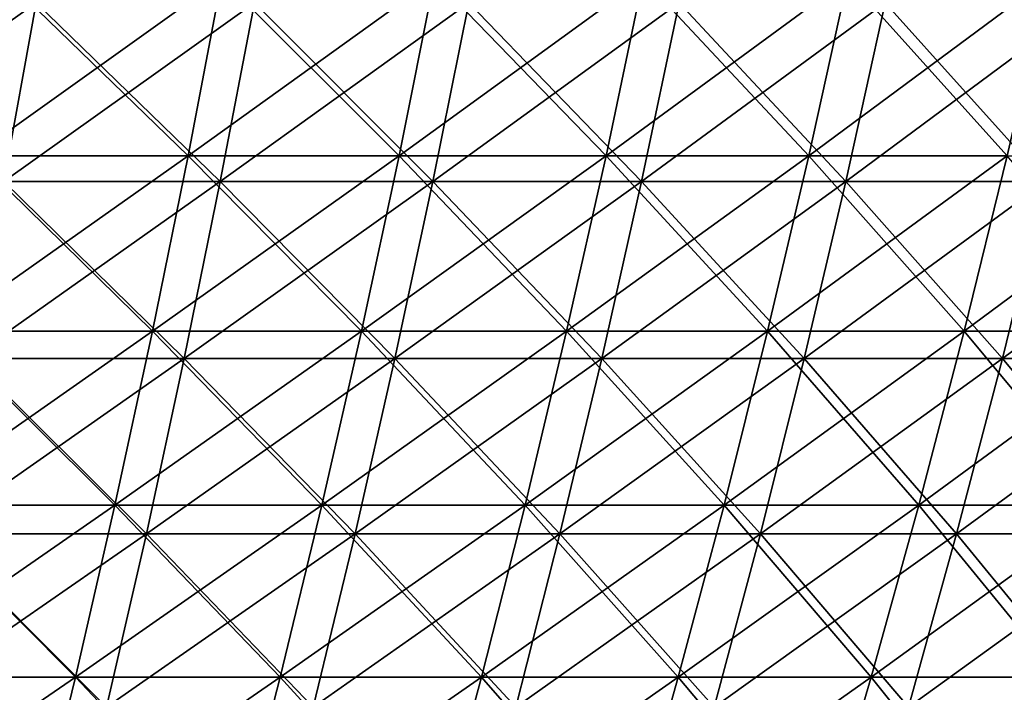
# Model space of a CAD drawing. Header units: millimetres. Extents: x -250 to 250, y -45 to 4150.
# Tile 765 of 805: x 110 to 139, y 4044 to 4063. Entities that reach past the tile are written whole.
import ezdxf

# ---------------------------------------------------------------- set-up
doc = ezdxf.new("R2010")
doc.units = ezdxf.units.MM
doc.header["$LTSCALE"] = 81.481481
for name, color, linetype in [('19', 7, 'CONTINUOUS'), ('20', 7, 'CONTINUOUS'), ('21', 7, 'CONTINUOUS'), ('22', 7, 'CONTINUOUS')]:
    doc.layers.add(name, color=color, linetype=linetype)

msp = doc.modelspace()

# ---------------------------------------------------------------- linework, layer by layer
at = {"layer": '19', "color": 7, "linetype": 'CONTINUOUS'}
for points in [[(110.032, 4058.312, -204.905), (103.67, 4058.312, -208.197), (110.963, 4063.471, -206.64), (110.032, 4058.312, -204.905)], [(110.963, 4063.471, -206.64), (103.67, 4058.312, -208.197), (104.547, 4063.471, -209.959), (110.963, 4063.471, -206.64)], [(116.29, 4058.312, -201.42), (110.032, 4058.312, -204.905), (117.274, 4063.471, -203.125), (116.29, 4058.312, -201.42)], [(117.274, 4063.471, -203.125), (110.032, 4058.312, -204.905), (110.963, 4063.471, -206.64), (117.274, 4063.471, -203.125)], [(122.437, 4058.312, -197.743), (116.29, 4058.312, -201.42), (123.474, 4063.471, -199.417), (122.437, 4058.312, -197.743)], [(123.474, 4063.471, -199.417), (116.29, 4058.312, -201.42), (117.274, 4063.471, -203.125), (123.474, 4063.471, -199.417)], [(128.469, 4058.312, -193.879), (122.437, 4058.312, -197.743), (129.556, 4063.471, -195.52), (128.469, 4058.312, -193.879)], [(129.556, 4063.471, -195.52), (122.437, 4058.312, -197.743), (123.474, 4063.471, -199.417), (129.556, 4063.471, -195.52)], [(134.378, 4058.312, -189.831), (128.469, 4058.312, -193.879), (135.516, 4063.471, -191.437), (134.378, 4058.312, -189.831)], [(135.516, 4063.471, -191.437), (128.469, 4058.312, -193.879), (129.556, 4063.471, -195.52), (135.516, 4063.471, -191.437)], [(140.16, 4058.312, -185.602), (134.378, 4058.312, -189.831), (141.347, 4063.471, -187.173), (140.16, 4058.312, -185.602)], [(141.347, 4063.471, -187.173), (134.378, 4058.312, -189.831), (135.516, 4063.471, -191.437), (141.347, 4063.471, -187.173)], [(115.249, 4053.197, -199.617), (109.047, 4053.197, -203.071), (116.29, 4058.312, -201.42), (115.249, 4053.197, -199.617)], [(116.29, 4058.312, -201.42), (109.047, 4053.197, -203.071), (110.032, 4058.312, -204.905), (116.29, 4058.312, -201.42)], [(121.341, 4053.197, -195.973), (115.249, 4053.197, -199.617), (122.437, 4058.312, -197.743), (121.341, 4053.197, -195.973)], [(122.437, 4058.312, -197.743), (115.249, 4053.197, -199.617), (116.29, 4058.312, -201.42), (122.437, 4058.312, -197.743)], [(127.319, 4053.197, -192.143), (121.341, 4053.197, -195.973), (128.469, 4058.312, -193.879), (127.319, 4053.197, -192.143)], [(128.469, 4058.312, -193.879), (121.341, 4053.197, -195.973), (122.437, 4058.312, -197.743), (128.469, 4058.312, -193.879)], [(133.175, 4053.197, -188.131), (127.319, 4053.197, -192.143), (134.378, 4058.312, -189.831), (133.175, 4053.197, -188.131)], [(134.378, 4058.312, -189.831), (127.319, 4053.197, -192.143), (128.469, 4058.312, -193.879), (134.378, 4058.312, -189.831)], [(138.906, 4053.197, -183.941), (133.175, 4053.197, -188.131), (140.16, 4058.312, -185.602), (138.906, 4053.197, -183.941)], [(140.16, 4058.312, -185.602), (133.175, 4053.197, -188.131), (134.378, 4058.312, -189.831), (140.16, 4058.312, -185.602)], [(144.504, 4053.197, -179.576), (138.906, 4053.197, -183.941), (145.81, 4058.312, -181.198), (144.504, 4053.197, -179.576)], [(145.81, 4058.312, -181.198), (138.906, 4053.197, -183.941), (140.16, 4058.312, -185.602), (145.81, 4058.312, -181.198)], [(114.151, 4048.129, -197.716), (108.009, 4048.129, -201.138), (115.249, 4053.197, -199.617), (114.151, 4048.129, -197.716)], [(115.249, 4053.197, -199.617), (108.009, 4048.129, -201.138), (109.047, 4053.197, -203.071), (115.249, 4053.197, -199.617)], [(120.186, 4048.129, -194.107), (114.151, 4048.129, -197.716), (121.341, 4053.197, -195.973), (120.186, 4048.129, -194.107)], [(121.341, 4053.197, -195.973), (114.151, 4048.129, -197.716), (115.249, 4053.197, -199.617), (121.341, 4053.197, -195.973)], [(126.107, 4048.129, -190.314), (120.186, 4048.129, -194.107), (127.319, 4053.197, -192.143), (126.107, 4048.129, -190.314)], [(127.319, 4053.197, -192.143), (120.186, 4048.129, -194.107), (121.341, 4053.197, -195.973), (127.319, 4053.197, -192.143)], [(131.907, 4048.129, -186.34), (126.107, 4048.129, -190.314), (133.175, 4053.197, -188.131), (131.907, 4048.129, -186.34)], [(133.175, 4053.197, -188.131), (126.107, 4048.129, -190.314), (127.319, 4053.197, -192.143), (133.175, 4053.197, -188.131)], [(137.583, 4048.129, -182.19), (131.907, 4048.129, -186.34), (138.906, 4053.197, -183.941), (137.583, 4048.129, -182.19)], [(138.906, 4053.197, -183.941), (131.907, 4048.129, -186.34), (133.175, 4053.197, -188.131), (138.906, 4053.197, -183.941)], [(143.129, 4048.129, -177.866), (137.583, 4048.129, -182.19), (144.504, 4053.197, -179.576), (143.129, 4048.129, -177.866)], [(144.504, 4053.197, -179.576), (137.583, 4048.129, -182.19), (138.906, 4053.197, -183.941), (144.504, 4053.197, -179.576)], [(112.999, 4043.111, -195.719), (106.918, 4043.111, -199.106), (114.151, 4048.129, -197.716), (112.999, 4043.111, -195.719)], [(114.151, 4048.129, -197.716), (106.918, 4043.111, -199.106), (108.009, 4048.129, -201.138), (114.151, 4048.129, -197.716)], [(118.972, 4043.111, -192.147), (112.999, 4043.111, -195.719), (120.186, 4048.129, -194.107), (118.972, 4043.111, -192.147)], [(120.186, 4048.129, -194.107), (112.999, 4043.111, -195.719), (114.151, 4048.129, -197.716), (120.186, 4048.129, -194.107)], [(124.833, 4043.111, -188.392), (118.972, 4043.111, -192.147), (126.107, 4048.129, -190.314), (124.833, 4043.111, -188.392)], [(126.107, 4048.129, -190.314), (118.972, 4043.111, -192.147), (120.186, 4048.129, -194.107), (126.107, 4048.129, -190.314)], [(130.575, 4043.111, -184.458), (124.833, 4043.111, -188.392), (131.907, 4048.129, -186.34), (130.575, 4043.111, -184.458)], [(131.907, 4048.129, -186.34), (124.833, 4043.111, -188.392), (126.107, 4048.129, -190.314), (131.907, 4048.129, -186.34)], [(136.194, 4043.111, -180.35), (130.575, 4043.111, -184.458), (137.583, 4048.129, -182.19), (136.194, 4043.111, -180.35)], [(137.583, 4048.129, -182.19), (130.575, 4043.111, -184.458), (131.907, 4048.129, -186.34), (137.583, 4048.129, -182.19)], [(141.683, 4043.111, -176.07), (136.194, 4043.111, -180.35), (143.129, 4048.129, -177.866), (141.683, 4043.111, -176.07)], [(143.129, 4048.129, -177.866), (136.194, 4043.111, -180.35), (137.583, 4048.129, -182.19), (143.129, 4048.129, -177.866)]]:
    msp.add_3dface(points, dxfattribs=at)
at = {"layer": '20', "color": 7, "linetype": 'CONTINUOUS'}
for points in [[(104.547, 4063.471, 209.959), (110.032, 4058.312, 204.905), (110.963, 4063.471, 206.64), (104.547, 4063.471, 209.959)], [(110.032, 4058.312, 204.905), (116.29, 4058.312, 201.42), (110.963, 4063.471, 206.64), (110.032, 4058.312, 204.905)], [(110.963, 4063.471, 206.64), (116.29, 4058.312, 201.42), (117.274, 4063.471, 203.125), (110.963, 4063.471, 206.64)], [(116.29, 4058.312, 201.42), (122.437, 4058.312, 197.743), (117.274, 4063.471, 203.125), (116.29, 4058.312, 201.42)], [(117.274, 4063.471, 203.125), (122.437, 4058.312, 197.743), (123.474, 4063.471, 199.417), (117.274, 4063.471, 203.125)], [(122.437, 4058.312, 197.743), (128.469, 4058.312, 193.879), (123.474, 4063.471, 199.417), (122.437, 4058.312, 197.743)], [(123.474, 4063.471, 199.417), (128.469, 4058.312, 193.879), (129.556, 4063.471, 195.52), (123.474, 4063.471, 199.417)], [(128.469, 4058.312, 193.879), (134.378, 4058.312, 189.831), (129.556, 4063.471, 195.52), (128.469, 4058.312, 193.879)], [(129.556, 4063.471, 195.52), (134.378, 4058.312, 189.831), (135.516, 4063.471, 191.437), (129.556, 4063.471, 195.52)], [(134.378, 4058.312, 189.831), (140.16, 4058.312, 185.602), (135.516, 4063.471, 191.437), (134.378, 4058.312, 189.831)], [(135.516, 4063.471, 191.437), (140.16, 4058.312, 185.602), (141.347, 4063.471, 187.173), (135.516, 4063.471, 191.437)], [(109.047, 4053.197, 203.071), (115.249, 4053.197, 199.617), (110.032, 4058.312, 204.905), (109.047, 4053.197, 203.071)], [(110.032, 4058.312, 204.905), (115.249, 4053.197, 199.617), (116.29, 4058.312, 201.42), (110.032, 4058.312, 204.905)], [(115.249, 4053.197, 199.617), (121.341, 4053.197, 195.973), (116.29, 4058.312, 201.42), (115.249, 4053.197, 199.617)], [(116.29, 4058.312, 201.42), (121.341, 4053.197, 195.973), (122.437, 4058.312, 197.743), (116.29, 4058.312, 201.42)], [(121.341, 4053.197, 195.973), (127.319, 4053.197, 192.143), (122.437, 4058.312, 197.743), (121.341, 4053.197, 195.973)], [(122.437, 4058.312, 197.743), (127.319, 4053.197, 192.143), (128.469, 4058.312, 193.879), (122.437, 4058.312, 197.743)], [(127.319, 4053.197, 192.143), (133.175, 4053.197, 188.131), (128.469, 4058.312, 193.879), (127.319, 4053.197, 192.143)], [(128.469, 4058.312, 193.879), (133.175, 4053.197, 188.131), (134.378, 4058.312, 189.831), (128.469, 4058.312, 193.879)], [(133.175, 4053.197, 188.131), (138.906, 4053.197, 183.941), (134.378, 4058.312, 189.831), (133.175, 4053.197, 188.131)], [(134.378, 4058.312, 189.831), (138.906, 4053.197, 183.941), (140.16, 4058.312, 185.602), (134.378, 4058.312, 189.831)], [(138.906, 4053.197, 183.941), (144.504, 4053.197, 179.576), (140.16, 4058.312, 185.602), (138.906, 4053.197, 183.941)], [(108.009, 4048.129, 201.138), (114.151, 4048.129, 197.716), (109.047, 4053.197, 203.071), (108.009, 4048.129, 201.138)], [(109.047, 4053.197, 203.071), (114.151, 4048.129, 197.716), (115.249, 4053.197, 199.617), (109.047, 4053.197, 203.071)], [(114.151, 4048.129, 197.716), (120.186, 4048.129, 194.107), (115.249, 4053.197, 199.617), (114.151, 4048.129, 197.716)], [(115.249, 4053.197, 199.617), (120.186, 4048.129, 194.107), (121.341, 4053.197, 195.973), (115.249, 4053.197, 199.617)], [(120.186, 4048.129, 194.107), (126.107, 4048.129, 190.314), (121.341, 4053.197, 195.973), (120.186, 4048.129, 194.107)], [(121.341, 4053.197, 195.973), (126.107, 4048.129, 190.314), (127.319, 4053.197, 192.143), (121.341, 4053.197, 195.973)], [(126.107, 4048.129, 190.314), (131.907, 4048.129, 186.34), (127.319, 4053.197, 192.143), (126.107, 4048.129, 190.314)], [(127.319, 4053.197, 192.143), (131.907, 4048.129, 186.34), (133.175, 4053.197, 188.131), (127.319, 4053.197, 192.143)], [(131.907, 4048.129, 186.34), (137.583, 4048.129, 182.19), (133.175, 4053.197, 188.131), (131.907, 4048.129, 186.34)], [(133.175, 4053.197, 188.131), (137.583, 4048.129, 182.19), (138.906, 4053.197, 183.941), (133.175, 4053.197, 188.131)], [(137.583, 4048.129, 182.19), (143.129, 4048.129, 177.866), (138.906, 4053.197, 183.941), (137.583, 4048.129, 182.19)], [(138.906, 4053.197, 183.941), (143.129, 4048.129, 177.866), (144.504, 4053.197, 179.576), (138.906, 4053.197, 183.941)], [(106.918, 4043.111, 199.106), (112.999, 4043.111, 195.719), (108.009, 4048.129, 201.138), (106.918, 4043.111, 199.106)], [(108.009, 4048.129, 201.138), (112.999, 4043.111, 195.719), (114.151, 4048.129, 197.716), (108.009, 4048.129, 201.138)], [(112.999, 4043.111, 195.719), (118.972, 4043.111, 192.147), (114.151, 4048.129, 197.716), (112.999, 4043.111, 195.719)], [(114.151, 4048.129, 197.716), (118.972, 4043.111, 192.147), (120.186, 4048.129, 194.107), (114.151, 4048.129, 197.716)], [(118.972, 4043.111, 192.147), (124.833, 4043.111, 188.392), (120.186, 4048.129, 194.107), (118.972, 4043.111, 192.147)], [(120.186, 4048.129, 194.107), (124.833, 4043.111, 188.392), (126.107, 4048.129, 190.314), (120.186, 4048.129, 194.107)], [(124.833, 4043.111, 188.392), (130.575, 4043.111, 184.458), (126.107, 4048.129, 190.314), (124.833, 4043.111, 188.392)], [(126.107, 4048.129, 190.314), (130.575, 4043.111, 184.458), (131.907, 4048.129, 186.34), (126.107, 4048.129, 190.314)], [(130.575, 4043.111, 184.458), (136.194, 4043.111, 180.35), (131.907, 4048.129, 186.34), (130.575, 4043.111, 184.458)], [(131.907, 4048.129, 186.34), (136.194, 4043.111, 180.35), (137.583, 4048.129, 182.19), (131.907, 4048.129, 186.34)], [(136.194, 4043.111, 180.35), (141.683, 4043.111, 176.07), (137.583, 4048.129, 182.19), (136.194, 4043.111, 180.35)], [(137.583, 4048.129, 182.19), (141.683, 4043.111, 176.07), (143.129, 4048.129, 177.866), (137.583, 4048.129, 182.19)]]:
    msp.add_3dface(points, dxfattribs=at)
at = {"layer": '21', "color": 7, "linetype": 'CONTINUOUS'}
for points in [[(115.362, 4059.057, 199.812), (109.154, 4059.057, 203.27), (116.338, 4064.175, 201.503), (115.362, 4059.057, 199.812)], [(116.338, 4064.175, 201.503), (109.154, 4059.057, 203.27), (110.077, 4064.175, 204.99), (116.338, 4064.175, 201.503)], [(121.46, 4059.057, 196.165), (115.362, 4059.057, 199.812), (122.488, 4064.175, 197.825), (121.46, 4059.057, 196.165)], [(122.488, 4064.175, 197.825), (115.362, 4059.057, 199.812), (116.338, 4064.175, 201.503), (122.488, 4064.175, 197.825)], [(127.444, 4059.057, 192.332), (121.46, 4059.057, 196.165), (128.522, 4064.175, 193.959), (127.444, 4059.057, 192.332)], [(128.522, 4064.175, 193.959), (121.46, 4059.057, 196.165), (122.488, 4064.175, 197.825), (128.522, 4064.175, 193.959)], [(133.306, 4059.057, 188.316), (127.444, 4059.057, 192.332), (134.434, 4064.175, 189.909), (133.306, 4059.057, 188.316)], [(134.434, 4064.175, 189.909), (127.444, 4059.057, 192.332), (128.522, 4064.175, 193.959), (134.434, 4064.175, 189.909)], [(139.042, 4059.057, 184.121), (133.306, 4059.057, 188.316), (140.218, 4064.175, 185.679), (139.042, 4059.057, 184.121)], [(140.218, 4064.175, 185.679), (133.306, 4059.057, 188.316), (134.434, 4064.175, 189.909), (140.218, 4064.175, 185.679)], [(114.329, 4053.983, 198.024), (108.177, 4053.983, 201.451), (115.362, 4059.057, 199.812), (114.329, 4053.983, 198.024)], [(115.362, 4059.057, 199.812), (108.177, 4053.983, 201.451), (109.154, 4059.057, 203.27), (115.362, 4059.057, 199.812)], [(120.373, 4053.983, 194.41), (114.329, 4053.983, 198.024), (121.46, 4059.057, 196.165), (120.373, 4053.983, 194.41)], [(121.46, 4059.057, 196.165), (114.329, 4053.983, 198.024), (115.362, 4059.057, 199.812), (121.46, 4059.057, 196.165)], [(126.303, 4053.983, 190.61), (120.373, 4053.983, 194.41), (127.444, 4059.057, 192.332), (126.303, 4053.983, 190.61)], [(127.444, 4059.057, 192.332), (120.373, 4053.983, 194.41), (121.46, 4059.057, 196.165), (127.444, 4059.057, 192.332)], [(132.113, 4053.983, 186.631), (126.303, 4053.983, 190.61), (133.306, 4059.057, 188.316), (132.113, 4053.983, 186.631)], [(133.306, 4059.057, 188.316), (126.303, 4053.983, 190.61), (127.444, 4059.057, 192.332), (133.306, 4059.057, 188.316)], [(137.798, 4053.983, 182.474), (132.113, 4053.983, 186.631), (139.042, 4059.057, 184.121), (137.798, 4053.983, 182.474)], [(139.042, 4059.057, 184.121), (132.113, 4053.983, 186.631), (133.306, 4059.057, 188.316), (139.042, 4059.057, 184.121)], [(143.352, 4053.983, 178.144), (137.798, 4053.983, 182.474), (144.646, 4059.057, 179.752), (143.352, 4053.983, 178.144)], [(144.646, 4059.057, 179.752), (137.798, 4053.983, 182.474), (139.042, 4059.057, 184.121), (144.646, 4059.057, 179.752)], [(113.241, 4048.957, 196.139), (107.147, 4048.957, 199.534), (114.329, 4053.983, 198.024), (113.241, 4048.957, 196.139)], [(114.329, 4053.983, 198.024), (107.147, 4048.957, 199.534), (108.177, 4053.983, 201.451), (114.329, 4053.983, 198.024)], [(119.228, 4048.957, 192.559), (113.241, 4048.957, 196.139), (120.373, 4053.983, 194.41), (119.228, 4048.957, 192.559)], [(120.373, 4053.983, 194.41), (113.241, 4048.957, 196.139), (114.329, 4053.983, 198.024), (120.373, 4053.983, 194.41)], [(125.101, 4048.957, 188.796), (119.228, 4048.957, 192.559), (126.303, 4053.983, 190.61), (125.101, 4048.957, 188.796)], [(126.303, 4053.983, 190.61), (119.228, 4048.957, 192.559), (120.373, 4053.983, 194.41), (126.303, 4053.983, 190.61)], [(130.856, 4048.957, 184.854), (125.101, 4048.957, 188.796), (132.113, 4053.983, 186.631), (130.856, 4048.957, 184.854)], [(132.113, 4053.983, 186.631), (125.101, 4048.957, 188.796), (126.303, 4053.983, 190.61), (132.113, 4053.983, 186.631)], [(136.486, 4048.957, 180.737), (130.856, 4048.957, 184.854), (137.798, 4053.983, 182.474), (136.486, 4048.957, 180.737)], [(137.798, 4053.983, 182.474), (130.856, 4048.957, 184.854), (132.113, 4053.983, 186.631), (137.798, 4053.983, 182.474)], [(141.987, 4048.957, 176.448), (136.486, 4048.957, 180.737), (143.352, 4053.983, 178.144), (141.987, 4048.957, 176.448)], [(143.352, 4053.983, 178.144), (136.486, 4048.957, 180.737), (137.798, 4053.983, 182.474), (143.352, 4053.983, 178.144)], [(112.098, 4043.979, 194.159), (106.065, 4043.979, 197.519), (113.241, 4048.957, 196.139), (112.098, 4043.979, 194.159)], [(113.241, 4048.957, 196.139), (106.065, 4043.979, 197.519), (107.147, 4048.957, 199.534), (113.241, 4048.957, 196.139)], [(118.024, 4043.979, 190.615), (112.098, 4043.979, 194.159), (119.228, 4048.957, 192.559), (118.024, 4043.979, 190.615)], [(119.228, 4048.957, 192.559), (112.098, 4043.979, 194.159), (113.241, 4048.957, 196.139), (119.228, 4048.957, 192.559)], [(123.838, 4043.979, 186.89), (118.024, 4043.979, 190.615), (125.101, 4048.957, 188.796), (123.838, 4043.979, 186.89)], [(125.101, 4048.957, 188.796), (118.024, 4043.979, 190.615), (119.228, 4048.957, 192.559), (125.101, 4048.957, 188.796)], [(129.534, 4043.979, 182.988), (123.838, 4043.979, 186.89), (130.856, 4048.957, 184.854), (129.534, 4043.979, 182.988)], [(130.856, 4048.957, 184.854), (123.838, 4043.979, 186.89), (125.101, 4048.957, 188.796), (130.856, 4048.957, 184.854)], [(135.108, 4043.979, 178.912), (129.534, 4043.979, 182.988), (136.486, 4048.957, 180.737), (135.108, 4043.979, 178.912)], [(136.486, 4048.957, 180.737), (129.534, 4043.979, 182.988), (130.856, 4048.957, 184.854), (136.486, 4048.957, 180.737)], [(140.553, 4043.979, 174.666), (135.108, 4043.979, 178.912), (141.987, 4048.957, 176.448), (140.553, 4043.979, 174.666)], [(141.987, 4048.957, 176.448), (135.108, 4043.979, 178.912), (136.486, 4048.957, 180.737), (141.987, 4048.957, 176.448)], [(110.9, 4039.054, 192.084), (104.932, 4039.054, 195.408), (112.098, 4043.979, 194.159), (110.9, 4039.054, 192.084)], [(112.098, 4043.979, 194.159), (104.932, 4039.054, 195.408), (106.065, 4043.979, 197.519), (112.098, 4043.979, 194.159)], [(116.762, 4039.054, 188.577), (110.9, 4039.054, 192.084), (118.024, 4043.979, 190.615), (116.762, 4039.054, 188.577)], [(118.024, 4043.979, 190.615), (110.9, 4039.054, 192.084), (112.098, 4043.979, 194.159), (118.024, 4043.979, 190.615)], [(122.514, 4039.054, 184.892), (116.762, 4039.054, 188.577), (123.838, 4043.979, 186.89), (122.514, 4039.054, 184.892)], [(123.838, 4043.979, 186.89), (116.762, 4039.054, 188.577), (118.024, 4043.979, 190.615), (123.838, 4043.979, 186.89)], [(128.15, 4039.054, 181.032), (122.514, 4039.054, 184.892), (129.534, 4043.979, 182.988), (128.15, 4039.054, 181.032)], [(129.534, 4043.979, 182.988), (122.514, 4039.054, 184.892), (123.838, 4043.979, 186.89), (129.534, 4043.979, 182.988)], [(133.664, 4039.054, 177), (128.15, 4039.054, 181.032), (135.108, 4043.979, 178.912), (133.664, 4039.054, 177)], [(135.108, 4043.979, 178.912), (128.15, 4039.054, 181.032), (129.534, 4043.979, 182.988), (135.108, 4043.979, 178.912)], [(139.051, 4039.054, 172.799), (133.664, 4039.054, 177), (140.553, 4043.979, 174.666), (139.051, 4039.054, 172.799)], [(140.553, 4043.979, 174.666), (133.664, 4039.054, 177), (135.108, 4043.979, 178.912), (140.553, 4043.979, 174.666)]]:
    msp.add_3dface(points, dxfattribs=at)
at = {"layer": '22', "color": 7, "linetype": 'CONTINUOUS'}
for points in [[(109.154, 4059.057, -203.27), (115.362, 4059.057, -199.812), (110.077, 4064.175, -204.99), (109.154, 4059.057, -203.27)], [(110.077, 4064.175, -204.99), (115.362, 4059.057, -199.812), (116.338, 4064.175, -201.503), (110.077, 4064.175, -204.99)], [(115.362, 4059.057, -199.812), (121.46, 4059.057, -196.165), (116.338, 4064.175, -201.503), (115.362, 4059.057, -199.812)], [(116.338, 4064.175, -201.503), (121.46, 4059.057, -196.165), (122.488, 4064.175, -197.825), (116.338, 4064.175, -201.503)], [(121.46, 4059.057, -196.165), (127.444, 4059.057, -192.332), (122.488, 4064.175, -197.825), (121.46, 4059.057, -196.165)], [(122.488, 4064.175, -197.825), (127.444, 4059.057, -192.332), (128.522, 4064.175, -193.959), (122.488, 4064.175, -197.825)], [(127.444, 4059.057, -192.332), (133.306, 4059.057, -188.316), (128.522, 4064.175, -193.959), (127.444, 4059.057, -192.332)], [(128.522, 4064.175, -193.959), (133.306, 4059.057, -188.316), (134.434, 4064.175, -189.909), (128.522, 4064.175, -193.959)], [(133.306, 4059.057, -188.316), (139.042, 4059.057, -184.121), (134.434, 4064.175, -189.909), (133.306, 4059.057, -188.316)], [(134.434, 4064.175, -189.909), (139.042, 4059.057, -184.121), (140.218, 4064.175, -185.679), (134.434, 4064.175, -189.909)], [(108.177, 4053.983, -201.451), (114.329, 4053.983, -198.024), (109.154, 4059.057, -203.27), (108.177, 4053.983, -201.451)], [(109.154, 4059.057, -203.27), (114.329, 4053.983, -198.024), (115.362, 4059.057, -199.812), (109.154, 4059.057, -203.27)], [(114.329, 4053.983, -198.024), (120.373, 4053.983, -194.41), (115.362, 4059.057, -199.812), (114.329, 4053.983, -198.024)], [(115.362, 4059.057, -199.812), (120.373, 4053.983, -194.41), (121.46, 4059.057, -196.165), (115.362, 4059.057, -199.812)], [(120.373, 4053.983, -194.41), (126.303, 4053.983, -190.61), (121.46, 4059.057, -196.165), (120.373, 4053.983, -194.41)], [(121.46, 4059.057, -196.165), (126.303, 4053.983, -190.61), (127.444, 4059.057, -192.332), (121.46, 4059.057, -196.165)], [(126.303, 4053.983, -190.61), (132.113, 4053.983, -186.631), (127.444, 4059.057, -192.332), (126.303, 4053.983, -190.61)], [(127.444, 4059.057, -192.332), (132.113, 4053.983, -186.631), (133.306, 4059.057, -188.316), (127.444, 4059.057, -192.332)], [(132.113, 4053.983, -186.631), (137.798, 4053.983, -182.474), (133.306, 4059.057, -188.316), (132.113, 4053.983, -186.631)], [(133.306, 4059.057, -188.316), (137.798, 4053.983, -182.474), (139.042, 4059.057, -184.121), (133.306, 4059.057, -188.316)], [(137.798, 4053.983, -182.474), (143.352, 4053.983, -178.144), (139.042, 4059.057, -184.121), (137.798, 4053.983, -182.474)], [(107.147, 4048.957, -199.534), (113.241, 4048.957, -196.139), (108.177, 4053.983, -201.451), (107.147, 4048.957, -199.534)], [(108.177, 4053.983, -201.451), (113.241, 4048.957, -196.139), (114.329, 4053.983, -198.024), (108.177, 4053.983, -201.451)], [(113.241, 4048.957, -196.139), (119.228, 4048.957, -192.559), (114.329, 4053.983, -198.024), (113.241, 4048.957, -196.139)], [(114.329, 4053.983, -198.024), (119.228, 4048.957, -192.559), (120.373, 4053.983, -194.41), (114.329, 4053.983, -198.024)], [(119.228, 4048.957, -192.559), (125.101, 4048.957, -188.796), (120.373, 4053.983, -194.41), (119.228, 4048.957, -192.559)], [(120.373, 4053.983, -194.41), (125.101, 4048.957, -188.796), (126.303, 4053.983, -190.61), (120.373, 4053.983, -194.41)], [(125.101, 4048.957, -188.796), (130.856, 4048.957, -184.854), (126.303, 4053.983, -190.61), (125.101, 4048.957, -188.796)], [(126.303, 4053.983, -190.61), (130.856, 4048.957, -184.854), (132.113, 4053.983, -186.631), (126.303, 4053.983, -190.61)], [(130.856, 4048.957, -184.854), (136.486, 4048.957, -180.737), (132.113, 4053.983, -186.631), (130.856, 4048.957, -184.854)], [(132.113, 4053.983, -186.631), (136.486, 4048.957, -180.737), (137.798, 4053.983, -182.474), (132.113, 4053.983, -186.631)], [(136.486, 4048.957, -180.737), (141.987, 4048.957, -176.448), (137.798, 4053.983, -182.474), (136.486, 4048.957, -180.737)], [(137.798, 4053.983, -182.474), (141.987, 4048.957, -176.448), (143.352, 4053.983, -178.144), (137.798, 4053.983, -182.474)], [(106.065, 4043.979, -197.519), (112.098, 4043.979, -194.159), (107.147, 4048.957, -199.534), (106.065, 4043.979, -197.519)], [(107.147, 4048.957, -199.534), (112.098, 4043.979, -194.159), (113.241, 4048.957, -196.139), (107.147, 4048.957, -199.534)], [(112.098, 4043.979, -194.159), (118.024, 4043.979, -190.615), (113.241, 4048.957, -196.139), (112.098, 4043.979, -194.159)], [(113.241, 4048.957, -196.139), (118.024, 4043.979, -190.615), (119.228, 4048.957, -192.559), (113.241, 4048.957, -196.139)], [(118.024, 4043.979, -190.615), (123.838, 4043.979, -186.89), (119.228, 4048.957, -192.559), (118.024, 4043.979, -190.615)], [(119.228, 4048.957, -192.559), (123.838, 4043.979, -186.89), (125.101, 4048.957, -188.796), (119.228, 4048.957, -192.559)], [(123.838, 4043.979, -186.89), (129.534, 4043.979, -182.988), (125.101, 4048.957, -188.796), (123.838, 4043.979, -186.89)], [(125.101, 4048.957, -188.796), (129.534, 4043.979, -182.988), (130.856, 4048.957, -184.854), (125.101, 4048.957, -188.796)], [(129.534, 4043.979, -182.988), (135.108, 4043.979, -178.912), (130.856, 4048.957, -184.854), (129.534, 4043.979, -182.988)], [(130.856, 4048.957, -184.854), (135.108, 4043.979, -178.912), (136.486, 4048.957, -180.737), (130.856, 4048.957, -184.854)], [(135.108, 4043.979, -178.912), (140.553, 4043.979, -174.666), (136.486, 4048.957, -180.737), (135.108, 4043.979, -178.912)], [(136.486, 4048.957, -180.737), (140.553, 4043.979, -174.666), (141.987, 4048.957, -176.448), (136.486, 4048.957, -180.737)], [(104.932, 4039.054, -195.408), (110.9, 4039.054, -192.084), (106.065, 4043.979, -197.519), (104.932, 4039.054, -195.408)], [(106.065, 4043.979, -197.519), (110.9, 4039.054, -192.084), (112.098, 4043.979, -194.159), (106.065, 4043.979, -197.519)], [(110.9, 4039.054, -192.084), (116.762, 4039.054, -188.577), (112.098, 4043.979, -194.159), (110.9, 4039.054, -192.084)], [(112.098, 4043.979, -194.159), (116.762, 4039.054, -188.577), (118.024, 4043.979, -190.615), (112.098, 4043.979, -194.159)], [(116.762, 4039.054, -188.577), (122.514, 4039.054, -184.892), (118.024, 4043.979, -190.615), (116.762, 4039.054, -188.577)], [(118.024, 4043.979, -190.615), (122.514, 4039.054, -184.892), (123.838, 4043.979, -186.89), (118.024, 4043.979, -190.615)], [(122.514, 4039.054, -184.892), (128.15, 4039.054, -181.032), (123.838, 4043.979, -186.89), (122.514, 4039.054, -184.892)], [(123.838, 4043.979, -186.89), (128.15, 4039.054, -181.032), (129.534, 4043.979, -182.988), (123.838, 4043.979, -186.89)], [(128.15, 4039.054, -181.032), (133.664, 4039.054, -177), (129.534, 4043.979, -182.988), (128.15, 4039.054, -181.032)], [(129.534, 4043.979, -182.988), (133.664, 4039.054, -177), (135.108, 4043.979, -178.912), (129.534, 4043.979, -182.988)], [(133.664, 4039.054, -177), (139.051, 4039.054, -172.799), (135.108, 4043.979, -178.912), (133.664, 4039.054, -177)], [(135.108, 4043.979, -178.912), (139.051, 4039.054, -172.799), (140.553, 4043.979, -174.666), (135.108, 4043.979, -178.912)]]:
    msp.add_3dface(points, dxfattribs=at)

doc.saveas('drawing.dxf')
